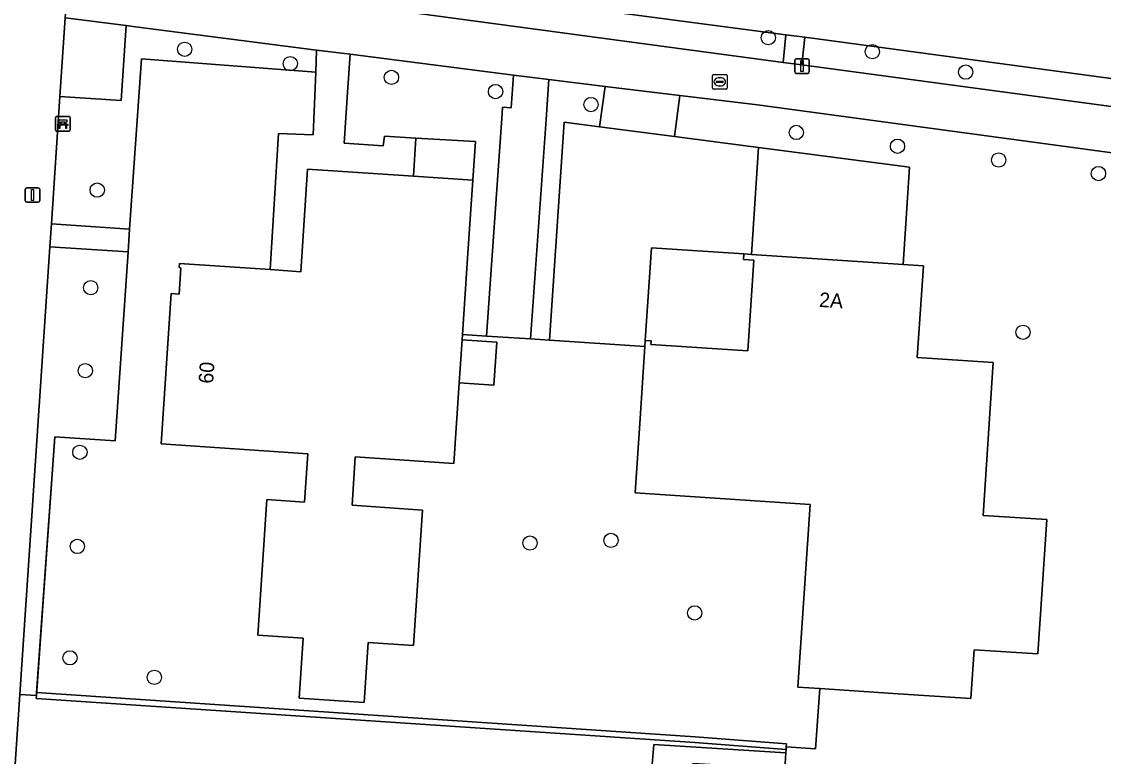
# Model space of a CAD drawing. Extents: x 161848 to 162726, y 385382 to 386521.
# Drawn here: x 162048.4 to 162122.5, y 386049.7 to 386100 of the extents above; entities that cross this region are included whole.
import ezdxf

# ---------------------------------------------------------------- set-up
doc = ezdxf.new("R2010")
doc.units = 0
for name, color, linetype in [('IMGEO_Bank', 7, 'Continuous'), ('IMGEO_Boom', 7, 'Continuous'), ('IMGEO_Erf', 7, 'Continuous'), ('IMGEO_Groenvoorziening', 7, 'Continuous'), ('IMGEO_Haag', 7, 'Continuous'), ('IMGEO_Hek', 7, 'Continuous'), ('IMGEO_Lichtmast', 7, 'Continuous'), ('IMGEO_Pand', 7, 'Continuous'), ('IMGEO_Pand_nummerreeks', 7, 'Continuous'), ('IMGEO_Parkeervlak_open', 7, 'Continuous'), ('IMGEO_Rioolput', 7, 'Continuous'), ('IMGEO_Terreindeel_zand', 7, 'Continuous'), ('IMGEO_Voetpad_open', 7, 'Continuous')]:
    doc.layers.add(name, color=color, linetype=linetype)

msp = doc.modelspace()

# ---------------------------------------------------------------- linework, layer by layer
at = {"layer": 'IMGEO_Bank'}
for p, q in [((162050.71, 386092.57), (162050.71, 386093.411)), ((162050.71, 386093.411), (162050.71, 386092.57)), ((162050.785, 386093.495), (162051.626, 386093.495)), ((162051.626, 386093.495), (162050.785, 386093.495)), ((162051.407, 386092.893), (162051.014, 386092.893)), ((162051.019, 386093.001), (162051.019, 386093.107)), ((162051.063, 386093.107), (162051.063, 386093.001)), ((162051.351, 386093.113), (162051.069, 386093.113)), ((162051.069, 386092.995), (162051.351, 386092.995)), ((162051.357, 386093.001), (162051.357, 386093.107)), ((162051.401, 386093.107), (162051.401, 386093.001)), ((162051.71, 386093.42), (162051.71, 386092.579)), ((162051.71, 386092.579), (162051.71, 386093.42)), ((162051.635, 386092.495), (162050.794, 386092.495)), ((162050.794, 386092.495), (162051.635, 386092.495))]:
    msp.add_line(p, q, dxfattribs=at)
for points in [[(162050.957, 386092.893), (162050.815, 386092.893), (162050.927, 386092.995), (162051.013, 386092.995)], [(162051.013, 386093.113), (162050.927, 386093.113), (162050.927, 386093.274), (162051.49, 386093.274), (162051.49, 386093.113), (162051.407, 386093.113)], [(162051.407, 386092.995), (162051.49, 386092.995), (162051.602, 386092.893), (162051.463, 386092.893)], [(162051.007, 386092.886), (162051.007, 386092.679), (162050.964, 386092.679), (162050.964, 386092.886)], [(162051.457, 386092.886), (162051.457, 386092.679), (162051.413, 386092.679), (162051.413, 386092.886)]]:
    msp.add_lwpolyline(points, dxfattribs=at)
for centre, radius, start, end in [((162050.788, 386093.417), 0.0779, 92.4484, 184.28452), ((162050.788, 386093.417), 0.0779, 92.4484, 184.28452), ((162050.957, 386092.886), 0.00671, 2.89567, 87.10433), ((162051.014, 386092.886), 0.00671, 92.89567, 177.10433), ((162051.012, 386093.106), 0.00671, 2.89567, 87.10433), ((162051.012, 386093.002), 0.00671, 272.89567, 357.10433), ((162051.069, 386093.106), 0.00671, 92.89567, 177.10433), ((162051.069, 386093.002), 0.00671, 182.89567, 267.10433), ((162051.351, 386093.106), 0.00671, 2.89567, 87.10433), ((162051.351, 386093.002), 0.00671, 272.89567, 357.10433), ((162051.408, 386093.106), 0.00671, 92.89567, 177.10433), ((162051.408, 386093.002), 0.00671, 182.89567, 267.10433), ((162051.406, 386092.886), 0.00671, 2.89567, 87.10433), ((162051.463, 386092.886), 0.00671, 92.89567, 177.10433), ((162051.632, 386093.417), 0.0779, 2.4484, 94.28452), ((162051.632, 386093.417), 0.0779, 2.4484, 94.28452), ((162050.788, 386092.573), 0.0779, 182.4484, 274.28452), ((162050.788, 386092.573), 0.0779, 182.4484, 274.28452), ((162051.632, 386092.573), 0.0779, 272.4484, 4.28452), ((162051.632, 386092.573), 0.0779, 272.4484, 4.28452)]:
    msp.add_arc(centre, radius, start, end, dxfattribs=at)
at = {"layer": 'IMGEO_Boom'}
for centre in [(162099.555, 386098.891), (162059.561, 386098.099), (162106.691, 386097.935), (162066.795, 386097.115), (162073.731, 386096.172), (162113.085, 386096.536), (162080.865, 386095.202), (162087.405, 386094.313), (162101.476, 386092.4), (162108.412, 386091.456), (162115.348, 386090.513), (162122.185, 386089.584), (162053.565, 386088.45), (162053.123, 386081.764), (162117.016, 386078.711), (162052.747, 386076.077), (162052.378, 386070.489), (162083.226, 386064.268), (162088.776, 386064.45), (162052.201, 386064.036), (162094.509, 386059.482), (162051.696, 386056.403), (162057.483, 386055.067)]:
    msp.add_circle(centre, 0.489, dxfattribs=at)
at = {"layer": 'IMGEO_Erf'}
for points in [[(162136.037, 386143.241), (162136.336, 386147.572), (162134.192, 386147.708), (162104.58, 386149.664), (162103.972, 386141.374), (162100.989, 386141.593), (162101.597, 386149.883), (162062.896, 386152.521), (162055.198, 386152.953), (162054.914, 386152.947), (162051.811, 386106.753), (162066.688, 386104.717), (162066.641, 386103.611), (162100.767, 386099.098), (162102.056, 386098.924), (162132.861, 386094.776), (162133.364, 386102.051), (162133.993, 386111.254)], [(162090.775, 386072.799), (162091.103, 386077.734), (162084.573, 386078.167), (162083.266, 386078.254), (162080.253, 386078.453), (162078.596, 386078.563), (162078.57, 386078.182), (162080.947, 386078.022), (162080.749, 386075.093), (162078.372, 386075.254), (162077.998, 386069.71), (162071.253, 386070.166), (162071.029, 386066.858), (162075.87, 386066.53), (162075.242, 386057.249), (162072.135, 386057.458), (162071.856, 386053.349), (162067.396, 386053.65), (162067.674, 386057.759), (162064.567, 386057.968), (162065.194, 386067.249), (162067.769, 386067.075), (162067.992, 386070.381), (162057.939, 386071.061), (162058.633, 386081.357), (162059.181, 386081.319), (162059.303, 386083.134), (162059.193, 386083.141), (162059.211, 386083.42), (162065.417, 386083.001), (162065.979, 386092.332), (162068.377, 386092.24), (162068.499, 386095.431), (162068.542, 386096.537), (162056.595, 386097.446), (162055.789, 386085.785), (162055.681, 386084.218), (162054.787, 386071.274), (162050.666, 386071.553), (162049.411, 386054.017), (162094.545, 386051.001), (162100.809, 386050.511), (162100.793, 386050.312), (162102.793, 386050.163), (162103.084, 386054.304), (162101.588, 386054.404), (162102.421, 386066.903), (162090.435, 386067.702)], [(162091.13, 386078.14), (162091.522, 386078.113), (162091.506, 386077.883), (162098.151, 386077.44), (162098.565, 386083.656), (162097.866, 386083.702), (162097.891, 386084.08), (162091.556, 386084.503)]]:
    msp.add_lwpolyline(points, close=True, dxfattribs=at)
msp.add_lwpolyline([(162091.541, 386048.276), (162091.712, 386050.469), (162100.767, 386049.898), (162100.78, 386050.112), (162094.517, 386050.603), (162049.384, 386053.618), (162049.397, 386053.818), (162048.26, 386053.894), (162045.29, 386009.944), (162044.879, 386004.112)], dxfattribs=at)
at = {"layer": 'IMGEO_Groenvoorziening'}
for points in [[(162051.612, 386103.792), (162100.566, 386097.204), (162100.767, 386099.098), (162066.641, 386103.611), (162066.688, 386104.717), (162051.811, 386106.753)], [(162068.6, 386098.049), (162056.198, 386099.642), (162055.548, 386099.725), (162055.204, 386094.592), (162051.013, 386094.873), (162050.426, 386086.14), (162055.789, 386085.785), (162056.595, 386097.446), (162068.542, 386096.537)], [(162102.056, 386098.924), (162101.855, 386097.031), (162131.56, 386093.034), (162132.731, 386092.893), (162132.861, 386094.776)], [(162082.096, 386096.316), (162070.892, 386097.755), (162070.723, 386095.129), (162070.5, 386091.658), (162073.168, 386091.483), (162073.259, 386092.156), (162075.399, 386092.015), (162079.49, 386091.79), (162079.31, 386089.127), (162078.973, 386084.139), (162078.596, 386078.563), (162080.253, 386078.453), (162081.313, 386093.691), (162081.343, 386094.125), (162081.941, 386094.083)], [(162085.566, 386093.114), (162087.982, 386092.788), (162088.379, 386095.556), (162084.525, 386096.022), (162084.331, 386093.282), (162083.266, 386078.254), (162084.573, 386078.167)], [(162055.681, 386084.218), (162050.321, 386084.573), (162048.26, 386053.894), (162049.397, 386053.818), (162049.411, 386054.017), (162050.666, 386071.553), (162054.787, 386071.274)], [(162049.411, 386054.017), (162049.397, 386053.818), (162049.384, 386053.618), (162094.517, 386050.603), (162100.78, 386050.112), (162100.793, 386050.312), (162100.809, 386050.511), (162094.545, 386051.001)]]:
    msp.add_lwpolyline(points, close=True, dxfattribs=at)
msp.add_lwpolyline([(162123.469, 386090.954), (162098.826, 386094.292), (162093.503, 386094.936), (162093.138, 386092.128), (162098.881, 386091.362), (162109.239, 386090.027), (162108.794, 386083.353), (162110.19, 386083.26), (162109.771, 386076.987), (162114.973, 386076.64), (162114.274, 386066.165), (162118.642, 386065.873), (162118.028, 386056.671), (162113.664, 386056.962), (162113.44, 386053.614), (162108.452, 386053.946), (162103.084, 386054.304), (162102.793, 386050.163), (162100.793, 386050.312), (162100.78, 386050.112), (162100.767, 386049.898), (162100.625, 386047.703)], dxfattribs=at)
at = {"layer": 'IMGEO_Haag'}
for points in [[(162102.056, 386098.924), (162101.855, 386097.031), (162131.56, 386093.034), (162132.731, 386092.893), (162132.861, 386094.776)], [(162049.411, 386054.017), (162049.397, 386053.818), (162049.384, 386053.618), (162094.517, 386050.603), (162100.78, 386050.112), (162100.793, 386050.312), (162100.809, 386050.511), (162094.545, 386051.001)]]:
    msp.add_lwpolyline(points, close=True, dxfattribs=at)
at = {"layer": 'IMGEO_Hek'}
for points in [[(162055.789, 386085.785), (162056.595, 386097.446)], [(162068.499, 386095.431), (162068.377, 386092.24), (162065.979, 386092.332), (162065.417, 386083.001)], [(162075.238, 386089.402), (162075.399, 386092.015)], [(162075.399, 386092.015), (162079.49, 386091.79), (162079.31, 386089.127)], [(162055.681, 386084.218), (162055.789, 386085.785)], [(162054.787, 386071.274), (162055.681, 386084.218)], [(162080.253, 386078.453), (162078.596, 386078.563)], [(162083.266, 386078.254), (162080.253, 386078.453)], [(162084.573, 386078.167), (162083.266, 386078.254)], [(162054.787, 386071.274), (162050.666, 386071.553), (162049.397, 386053.818)], [(162102.793, 386050.163), (162103.084, 386054.304)]]:
    msp.add_lwpolyline(points, dxfattribs=at)
at = {"layer": 'IMGEO_Lichtmast'}
for p, q in [((162101.376, 386096.547), (162101.376, 386097.347)), ((162101.376, 386097.347), (162101.376, 386096.547)), ((162101.476, 386097.447), (162102.266, 386097.447)), ((162102.266, 386097.447), (162101.476, 386097.447)), ((162102.366, 386097.347), (162102.366, 386096.547)), ((162102.366, 386096.547), (162102.366, 386097.347)), ((162102.266, 386096.447), (162101.476, 386096.447)), ((162101.476, 386096.447), (162102.266, 386096.447)), ((162048.636, 386087.715), (162048.636, 386088.515)), ((162048.636, 386088.515), (162048.636, 386087.715)), ((162048.736, 386088.615), (162049.526, 386088.615)), ((162049.526, 386088.615), (162048.736, 386088.615)), ((162049.626, 386088.515), (162049.626, 386087.715)), ((162049.626, 386087.715), (162049.626, 386088.515)), ((162049.526, 386087.615), (162048.736, 386087.615)), ((162048.736, 386087.615), (162049.526, 386087.615))]:
    msp.add_line(p, q, dxfattribs=at)
for points in [[(162101.796, 386097.322), (162101.946, 386097.322), (162101.946, 386096.572), (162101.796, 386096.572), (162101.796, 386097.322)], [(162049.056, 386088.49), (162049.206, 386088.49), (162049.206, 386087.74), (162049.056, 386087.74), (162049.056, 386088.49)]]:
    msp.add_lwpolyline(points, dxfattribs=at)
for centre, start, end in [((162101.476, 386097.347), 90, 180), ((162101.476, 386097.347), 90, 180), ((162102.266, 386097.347), 0, 90), ((162102.266, 386097.347), 360, 90), ((162101.476, 386096.547), 180, 270), ((162101.476, 386096.547), 180, 270), ((162102.266, 386096.547), 270, 0), ((162102.266, 386096.547), 270, 0), ((162048.736, 386088.515), 90, 180), ((162048.736, 386088.515), 90, 180), ((162049.526, 386088.515), 0, 90), ((162049.526, 386088.515), 360, 90), ((162048.736, 386087.715), 180, 270), ((162048.736, 386087.715), 180, 270), ((162049.526, 386087.715), 270, 0), ((162049.526, 386087.715), 270, 0)]:
    msp.add_arc(centre, 0.1, start, end, dxfattribs=at)
at = {"layer": 'IMGEO_Pand'}
for points in [[(162078.372, 386075.254), (162078.57, 386078.182), (162078.596, 386078.563), (162078.973, 386084.139), (162079.31, 386089.127), (162075.238, 386089.402), (162067.986, 386089.892), (162067.512, 386082.859), (162065.417, 386083.001), (162059.211, 386083.42), (162059.193, 386083.141), (162059.303, 386083.134), (162059.181, 386081.319), (162058.633, 386081.357), (162057.939, 386071.061), (162067.992, 386070.381), (162067.769, 386067.075), (162065.194, 386067.249), (162064.567, 386057.968), (162067.674, 386057.759), (162067.396, 386053.65), (162071.856, 386053.349), (162072.135, 386057.458), (162075.242, 386057.249), (162075.87, 386066.53), (162071.029, 386066.858), (162071.253, 386070.166), (162077.998, 386069.71)], [(162108.452, 386053.946), (162113.44, 386053.614), (162113.664, 386056.962), (162118.028, 386056.671), (162118.642, 386065.873), (162114.274, 386066.165), (162114.973, 386076.64), (162109.771, 386076.987), (162110.19, 386083.26), (162108.794, 386083.353), (162098.418, 386084.045), (162097.891, 386084.08), (162097.866, 386083.702), (162098.565, 386083.656), (162098.151, 386077.44), (162091.506, 386077.883), (162091.522, 386078.113), (162091.13, 386078.14), (162091.103, 386077.734), (162090.775, 386072.799), (162090.435, 386067.702), (162102.421, 386066.903), (162101.588, 386054.404), (162103.084, 386054.304)], [(162078.57, 386078.182), (162078.372, 386075.254), (162080.749, 386075.093), (162080.947, 386078.022)], [(162100.767, 386049.898), (162091.712, 386050.469), (162091.541, 386048.276), (162094.289, 386048.078), (162094.42, 386049.194), (162097.901, 386048.97), (162097.825, 386047.896), (162100.625, 386047.703)]]:
    msp.add_lwpolyline(points, close=True, dxfattribs=at)
at = {"layer": 'IMGEO_Parkeervlak_open'}
msp.add_lwpolyline([(162093.138, 386092.128), (162087.982, 386092.788), (162085.566, 386093.114), (162084.573, 386078.167), (162091.103, 386077.734), (162091.13, 386078.14), (162091.556, 386084.503), (162097.891, 386084.08), (162098.418, 386084.045), (162098.881, 386091.362)], close=True, dxfattribs=at)
at = {"layer": 'IMGEO_Rioolput'}
for p, q in [((162095.733, 386095.442), (162095.733, 386096.294)), ((162095.808, 386096.368), (162096.66, 386096.368)), ((162095.992, 386095.862), (162095.992, 386095.874)), ((162096.035, 386095.911), (162096.433, 386095.911)), ((162096.221, 386096.148), (162096.246, 386096.148)), ((162096.476, 386095.874), (162096.476, 386095.862)), ((162096.734, 386096.294), (162096.734, 386095.442)), ((162096.66, 386095.368), (162095.808, 386095.368)), ((162096.43, 386095.825), (162096.032, 386095.825)), ((162096.244, 386095.588), (162096.219, 386095.588))]:
    msp.add_line(p, q, dxfattribs=at)
for points in [[(162095.733, 386095.442), (162095.733, 386096.294)], [(162095.808, 386096.368), (162096.66, 386096.368)], [(162096.734, 386096.294), (162096.734, 386095.442)], [(162096.66, 386095.368), (162095.808, 386095.368)]]:
    msp.add_lwpolyline(points, dxfattribs=at)
for centre, radius, start, end in [((162095.81, 386096.292), 0.0765, 91.55205, 178.44795), ((162095.81, 386096.292), 0.0765, 91.55205, 178.44795), ((162096.032, 386095.871), 0.0403, 85.87752, 175.75265), ((162096.029, 386095.861), 0.0366, 178.93798, 274.71019), ((162096.433, 386095.868), 0.043, 264.86636, 352.45326), ((162096.437, 386095.873), 0.0386, 1.73085, 96.63898), ((162096.658, 386096.292), 0.0765, 1.55205, 88.44795), ((162096.658, 386096.292), 0.0765, 1.55205, 88.44795), ((162095.81, 386095.444), 0.0765, 181.55205, 268.44795), ((162095.81, 386095.444), 0.0765, 181.55205, 268.44795), ((162096.658, 386095.444), 0.0765, 271.55205, 358.44795), ((162096.658, 386095.444), 0.0765, 271.55205, 358.44795)]:
    msp.add_arc(centre, radius, start, end, dxfattribs=at)
for centre, major_axis, ratio, start_param, end_param in [((162096.22, 386095.868), (-0.387, 0.002), 0.722429, 4.712389, 7.853982), ((162096.245, 386095.868), (-0.39, 0.002), 0.717154, 1.570796, 4.712389)]:
    msp.add_ellipse(centre, major_axis=major_axis, ratio=ratio, start_param=start_param, end_param=end_param, dxfattribs=at)
at = {"layer": 'IMGEO_Terreindeel_zand'}
msp.add_lwpolyline([(162109.239, 386090.027), (162098.881, 386091.362), (162098.418, 386084.045), (162108.794, 386083.353)], close=True, dxfattribs=at)
at = {"layer": 'IMGEO_Voetpad_open'}
for points in [[(162050.321, 386084.573), (162050.426, 386086.14), (162051.013, 386094.873), (162051.375, 386100.261), (162051.612, 386103.792), (162051.811, 386106.753), (162054.914, 386152.947), (162055.567, 386161.02)], [(162131.56, 386093.034), (162101.855, 386097.031), (162100.566, 386097.204), (162051.612, 386103.792), (162051.375, 386100.261), (162055.548, 386099.725), (162056.198, 386099.642), (162068.6, 386098.049), (162070.892, 386097.755), (162082.096, 386096.316), (162084.525, 386096.022), (162088.379, 386095.556), (162093.503, 386094.936), (162098.826, 386094.292), (162123.469, 386090.954)], [(162044.521, 385999.036), (162044.879, 386004.112), (162045.29, 386009.944), (162048.26, 386053.894), (162050.321, 386084.573)]]:
    msp.add_lwpolyline(points, dxfattribs=at)
for points in [[(162055.548, 386099.725), (162051.375, 386100.261), (162051.013, 386094.873), (162055.204, 386094.592)], [(162102.056, 386098.924), (162100.767, 386099.098), (162100.566, 386097.204), (162101.855, 386097.031)], [(162075.399, 386092.015), (162073.259, 386092.156), (162073.168, 386091.483), (162070.5, 386091.658), (162070.723, 386095.129), (162070.892, 386097.755), (162068.6, 386098.049), (162068.542, 386096.537), (162068.499, 386095.431), (162068.377, 386092.24), (162065.979, 386092.332), (162065.417, 386083.001), (162067.512, 386082.859), (162067.986, 386089.892), (162075.238, 386089.402)], [(162084.331, 386093.282), (162084.525, 386096.022), (162082.096, 386096.316), (162081.941, 386094.083), (162081.343, 386094.125), (162081.313, 386093.691), (162080.253, 386078.453), (162083.266, 386078.254)], [(162093.503, 386094.936), (162088.379, 386095.556), (162087.982, 386092.788), (162093.138, 386092.128)], [(162079.49, 386091.79), (162075.399, 386092.015), (162075.238, 386089.402), (162079.31, 386089.127)], [(162050.321, 386084.573), (162055.681, 386084.218), (162055.789, 386085.785), (162050.426, 386086.14)]]:
    msp.add_lwpolyline(points, close=True, dxfattribs=at)

# ---------------------------------------------------------------- texts
at = {"layer": 'IMGEO_Pand_nummerreeks'}
for s, rotation, p in [('2A', 356.18562, (162103.02, 386080.451)), ('60', 86.1442, (162061.503, 386075.167))]:
    msp.add_text(s, height=1, rotation=rotation, dxfattribs=at).set_placement(p)

doc.saveas('drawing.dxf')
